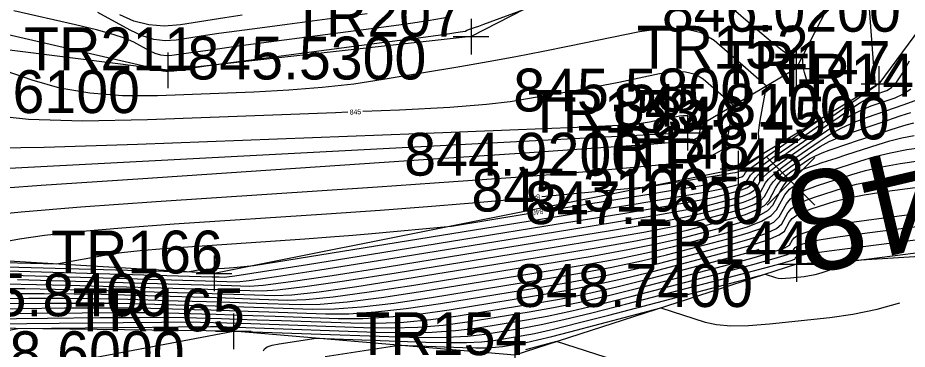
# Model space of a CAD drawing. Extents: x 1654928 to 1810050, y 486881 to 626330.
# Drawn here: x 1801355.05 to 1801379.97, y 489780.62 to 489789.91 of the extents above; entities that cross this region are included whole.
import ezdxf

# ---------------------------------------------------------------- set-up
doc = ezdxf.new("R2010")
doc.units = 0
for name, color, linetype in [('DR_X_Ditch', 7, 'Continuous'), ('DT_X_Contour_Major', 7, 'Continuous'), ('DT_X_Contour_Minor', 7, 'Continuous'), ('SV_X_Random_Point', 7, 'Continuous'), ('SV_X_Shot_Marker', 7, 'Continuous'), ('SV_X_Text_Elevation', 7, 'Continuous'), ('SV_X_Text_Name', 7, 'Continuous'), ('SV_X_Toe_of_Slope', 7, 'Continuous'), ('SV_X_Top_of_Bank', 7, 'Continuous')]:
    doc.layers.add(name, color=color, linetype=linetype)

msp = doc.modelspace()

# ---------------------------------------------------------------- linework, layer by layer
at = {"layer": 'DR_X_Ditch'}
msp.add_lwpolyline([(1801415.613, 489805.461), (1801399.12, 489798.656), (1801394.115, 489798.231), (1801381.169, 489793.34), (1801378.227, 489791.154), (1801376.864, 489788.486), (1801373.817, 489786.687), (1801350.547, 489785.463), (1801345.905, 489787.547), (1801327.981, 489787.847), (1801322.506, 489787.279)], dxfattribs=at)
at = {"layer": 'DT_X_Contour_Major'}
for points in [[(1801364.842, 489790.019), (1801362.605, 489789.726), (1801361.833, 489789.623), (1801361.193, 489789.536), (1801360.686, 489789.465), (1801360.312, 489789.409), (1801359.492, 489789.281), (1801359.181, 489789.263), (1801358.862, 489789.303), (1801358.535, 489789.402), (1801358.2, 489789.56), (1801357.297, 489790.06)], [(1801353.998, 489782.836), (1801355.084, 489782.808), (1801360.501, 489782.654), (1801360.696, 489782.649), (1801360.84, 489782.644), (1801361.135, 489782.682), (1801361.911, 489782.801), (1801363.169, 489783), (1801364.909, 489783.28), (1801370.19, 489784.133), (1801371.949, 489784.42), (1801373.266, 489784.641), (1801374.142, 489784.795), (1801374.575, 489784.884), (1801375.142, 489785.032), (1801375.332, 489785.088), (1801375.477, 489785.146), (1801375.578, 489785.205), (1801375.633, 489785.265), (1801375.722, 489785.428), (1801375.809, 489785.521), (1801376.001, 489785.678), (1801376.299, 489785.9), (1801376.702, 489786.187), (1801377.92, 489787.036), (1801378.335, 489787.32), (1801378.666, 489787.534), (1801378.913, 489787.68), (1801379.076, 489787.756), (1801379.4, 489787.868), (1801379.531, 489787.952), (1801379.681, 489788.119), (1801379.849, 489788.371), (1801380.037, 489788.706)], [(1801353.827, 489786.258), (1801355.795, 489786.283), (1801358.411, 489786.366), (1801366.25, 489786.666), (1801368.839, 489786.767), (1801370.726, 489786.846), (1801371.912, 489786.902), (1801372.397, 489786.936), (1801372.754, 489786.996), (1801372.887, 489787.019), (1801373.016, 489787.042), (1801373.143, 489787.066), (1801373.267, 489787.091), (1801373.593, 489787.158), (1801373.706, 489787.175), (1801373.802, 489787.173), (1801373.881, 489787.154), (1801373.942, 489787.118), (1801374.187, 489786.905), (1801374.132, 489786.608), (1801374.095, 489786.55), (1801374.006, 489786.502), (1801373.866, 489786.466), (1801373.675, 489786.44), (1801373.097, 489786.385), (1801372.526, 489786.342), (1801371.246, 489786.253), (1801369.257, 489786.118), (1801366.559, 489785.936), (1801358.419, 489785.392), (1801355.714, 489785.207), (1801353.704, 489785.061)], [(1801354.873, 489782.186), (1801355.79, 489782.186), (1801356.631, 489782.177), (1801357.396, 489782.161), (1801360.616, 489782.068), (1801361.133, 489782.052), (1801361.567, 489782.038), (1801362.613, 489782.002), (1801363.129, 489782.018), (1801363.89, 489782.093), (1801364.897, 489782.227), (1801366.151, 489782.42), (1801369.822, 489783.013), (1801371.091, 489783.224), (1801372.147, 489783.414), (1801372.988, 489783.583), (1801373.616, 489783.729), (1801375.003, 489784.092), (1801375.469, 489784.229), (1801375.825, 489784.37), (1801376.071, 489784.514), (1801376.208, 489784.662), (1801376.425, 489785.061), (1801376.505, 489785.197), (1801376.579, 489785.307), (1801376.649, 489785.39), (1801376.715, 489785.448), (1801376.883, 489785.565), (1801376.949, 489785.607), (1801377.023, 489785.646), (1801377.105, 489785.683), (1801377.193, 489785.716), (1801377.439, 489785.801), (1801377.561, 489785.842), (1801377.742, 489785.902), (1801377.981, 489785.98), (1801378.28, 489786.077), (1801379.156, 489786.361), (1801379.487, 489786.46), (1801379.825, 489786.544), (1801380.169, 489786.612)], [(1801351.523, 489781.446), (1801355.889, 489781.493), (1801357.355, 489781.508), (1801358.481, 489781.516), (1801359.265, 489781.518), (1801359.708, 489781.513), (1801360.763, 489781.483), (1801361.207, 489781.469), (1801361.765, 489781.45), (1801362.439, 489781.427), (1801364.386, 489781.36), (1801365.122, 489781.353), (1801365.869, 489781.385), (1801366.625, 489781.453), (1801367.393, 489781.559), (1801369.454, 489781.892), (1801370.233, 489782.029), (1801371.027, 489782.188), (1801371.835, 489782.37), (1801372.656, 489782.574), (1801374.865, 489783.151), (1801375.595, 489783.35), (1801375.83, 489783.422)], [(1801363.663, 489780.42), (1801365.735, 489780.733), (1801367.528, 489780.671), (1801367.886, 489780.663), (1801368.189, 489780.665), (1801368.439, 489780.677), (1801368.635, 489780.699), (1801369.086, 489780.772), (1801369.302, 489780.814), (1801369.613, 489780.884), (1801370.019, 489780.984), (1801370.519, 489781.112), (1801373.075, 489781.78), (1801374.316, 489781.378), (1801374.627, 489781.311), (1801375.031, 489781.282), (1801375.527, 489781.291), (1801376.115, 489781.338), (1801377.805, 489781.515), (1801378.454, 489781.606), (1801379.133, 489781.749), (1801379.767, 489781.923)]]:
    msp.add_lwpolyline(points, dxfattribs=at)
at = {"layer": 'DT_X_Contour_Minor'}
for points in [[(1801364.304, 489787.262), (1801363.958, 489787.248), (1801358.689, 489787.046), (1801356.868, 489787.012), (1801355.356, 489787.06), (1801354.154, 489787.191), (1801353.262, 489787.404), (1801351.295, 489788.083), (1801350.63, 489788.318), (1801350.113, 489788.513), (1801349.742, 489788.668), (1801349.518, 489788.783), (1801349.116, 489789.036), (1801348.933, 489789.154), (1801348.687, 489789.317), (1801348.378, 489789.525), (1801348.005, 489789.778), (1801346.927, 489790.514), (1801346.43, 489790.798), (1801345.75, 489791.099), (1801344.885, 489791.415), (1801343.836, 489791.749), (1801338.511, 489793.341), (1801332.343, 489792.068)], [(1801369.824, 489784.498), (1801372.507, 489784.932), (1801373.513, 489785.096), (1801374.257, 489785.219), (1801374.739, 489785.302), (1801374.959, 489785.346), (1801375.197, 489785.408), (1801375.277, 489785.432), (1801375.338, 489785.456), (1801375.38, 489785.481), (1801375.404, 489785.506), (1801375.441, 489785.574), (1801375.492, 489785.624), (1801375.616, 489785.72), (1801375.814, 489785.864), (1801376.086, 489786.056), (1801377.524, 489787.059), (1801377.203, 489788.031), (1801377.143, 489788.221), (1801377.098, 489788.372), (1801377.069, 489788.485), (1801377.056, 489788.56), (1801377.035, 489788.819), (1801376.758, 489788.817), (1801376.656, 489788.86), (1801376.47, 489788.989), (1801376.199, 489789.204), (1801375.843, 489789.506), (1801374.783, 489790.427)], [(1801369.221, 489790.137), (1801368.281, 489789.786), (1801368.101, 489789.719), (1801367.963, 489789.668), (1801367.868, 489789.634), (1801367.815, 489789.616), (1801367.732, 489789.591), (1801367.703, 489789.581), (1801367.678, 489789.572), (1801367.657, 489789.563), (1801367.64, 489789.553), (1801367.6, 489789.529), (1801367.451, 489789.503), (1801367.034, 489789.443), (1801366.348, 489789.35), (1801365.395, 489789.224), (1801360.32, 489788.558), (1801359.724, 489788.458), (1801359.607, 489788.439), (1801359.509, 489788.425), (1801359.431, 489788.415), (1801359.373, 489788.411), (1801359.244, 489788.406), (1801359.198, 489788.406), (1801359.154, 489788.41), (1801359.114, 489788.416), (1801359.077, 489788.427), (1801358.912, 489788.484), (1801354.013, 489789.607)], [(1801354.403, 489782.943), (1801359.821, 489782.79), (1801360.061, 489782.834), (1801360.124, 489782.844), (1801360.211, 489782.853), (1801360.455, 489782.872), (1801360.842, 489782.898), (1801360.979, 489782.908), (1801361.1, 489782.917), (1801361.205, 489782.925), (1801361.292, 489782.933), (1801361.664, 489782.968), (1801370.625, 489784.416), (1801372.324, 489784.692), (1801373.581, 489784.901), (1801374.395, 489785.042), (1801374.767, 489785.115), (1801375.169, 489785.22), (1801375.304, 489785.26), (1801375.408, 489785.301), (1801375.479, 489785.343), (1801375.518, 489785.385), (1801375.582, 489785.501), (1801375.667, 489785.584), (1801375.878, 489785.748), (1801376.212, 489785.991), (1801376.671, 489786.314), (1801379.101, 489788.009), (1801379.086, 489788.055), (1801379.082, 489788.072), (1801379.078, 489788.102), (1801379.074, 489788.146), (1801379.069, 489788.202), (1801379.055, 489788.372), (1801379.046, 489788.476), (1801379.032, 489788.659), (1801378.909, 489790.293)], [(1801367.16, 489789.946), (1801366.979, 489789.898), (1801366.551, 489789.824), (1801365.875, 489789.725), (1801364.953, 489789.6), (1801361.229, 489789.111), (1801360.519, 489789.016), (1801360.034, 489788.95), (1801359.772, 489788.912), (1801359.372, 489788.85), (1801359.221, 489788.841), (1801359.065, 489788.861), (1801358.906, 489788.909), (1801358.743, 489788.986), (1801358.302, 489789.229), (1801358.077, 489789.328), (1801357.731, 489789.441), (1801357.263, 489789.568), (1801356.675, 489789.709), (1801354.946, 489790.106)], [(1801361.339, 489789.98), (1801360.853, 489789.906), (1801359.613, 489789.713), (1801359.158, 489789.676), (1801358.722, 489789.711), (1801358.307, 489789.816), (1801357.912, 489789.994)], [(1801369.737, 489784.899), (1801372.744, 489785.182), (1801374.702, 489785.499), (1801375.082, 489785.563), (1801375.151, 489785.577), (1801375.225, 489785.596), (1801375.249, 489785.603), (1801375.268, 489785.611), (1801375.282, 489785.619), (1801375.289, 489785.626), (1801375.3, 489785.648), (1801375.316, 489785.663), (1801375.355, 489785.693), (1801375.416, 489785.738), (1801375.5, 489785.797), (1801375.947, 489786.108), (1801375.83, 489786.463), (1801375.813, 489786.556), (1801375.811, 489786.681), (1801375.826, 489786.839), (1801375.856, 489787.03), (1801376.033, 489787.995), (1801374.566, 489789.269), (1801374.199, 489789.489), (1801373.727, 489789.603), (1801373.151, 489789.611), (1801372.47, 489789.513), (1801370.513, 489789.11), (1801369.771, 489788.961), (1801369.011, 489788.816), (1801368.234, 489788.675), (1801367.439, 489788.538), (1801365.296, 489788.177), (1801364.467, 489788.054), (1801363.585, 489787.955), (1801362.651, 489787.88), (1801361.665, 489787.829), (1801358.966, 489787.726), (1801357.988, 489787.724), (1801357.077, 489787.796), (1801356.234, 489787.942), (1801355.457, 489788.161), (1801351.992, 489789.358)], [(1801353.923, 489784.353), (1801355.153, 489784.477), (1801356.821, 489784.613), (1801358.928, 489784.762), (1801365.13, 489785.177), (1801367.26, 489785.322), (1801368.998, 489785.446), (1801370.344, 489785.549), (1801371.298, 489785.631), (1801373.32, 489785.822), (1801373.989, 489785.912), (1801374.478, 489786.04), (1801374.788, 489786.206), (1801374.919, 489786.41), (1801375.11, 489787.45), (1801374.254, 489788.193), (1801374.04, 489788.321), (1801373.765, 489788.388), (1801373.429, 489788.393), (1801373.031, 489788.335), (1801371.89, 489788.1), (1801371.457, 489788.014), (1801371.013, 489787.929), (1801370.56, 489787.847), (1801370.096, 489787.767), (1801368.847, 489787.556), (1801368.189, 489787.478), (1801367.156, 489787.4), (1801365.745, 489787.324), (1801364.724, 489787.28)], [(1801354.525, 489782.704), (1801355.546, 489782.678), (1801360.628, 489782.534), (1801361.195, 489782.515), (1801361.534, 489782.549), (1801362.307, 489782.659), (1801363.515, 489782.845), (1801365.157, 489783.108), (1801370.116, 489783.909), (1801371.777, 489784.181), (1801373.042, 489784.395), (1801373.911, 489784.553), (1801374.383, 489784.653), (1801375.114, 489784.844), (1801375.359, 489784.916), (1801375.547, 489784.99), (1801375.676, 489785.066), (1801375.748, 489785.144), (1801375.863, 489785.354), (1801375.948, 489785.456), (1801376.116, 489785.604), (1801376.369, 489785.798), (1801376.705, 489786.039), (1801377.713, 489786.742), (1801378.074, 489786.983), (1801378.404, 489787.18), (1801378.702, 489787.332), (1801378.967, 489787.44), (1801379.632, 489787.669), (1801379.866, 489787.775), (1801380.07, 489787.919)], [(1801355.051, 489782.573), (1801356.008, 489782.549), (1801358.67, 489782.474), (1801359.567, 489782.448), (1801360.261, 489782.428), (1801360.754, 489782.414), (1801361.044, 489782.404), (1801361.549, 489782.387), (1801361.933, 489782.416), (1801362.703, 489782.518), (1801363.861, 489782.691), (1801365.406, 489782.936), (1801370.042, 489783.685), (1801371.606, 489783.942), (1801372.818, 489784.15), (1801373.68, 489784.31), (1801374.191, 489784.422), (1801375.086, 489784.656), (1801375.387, 489784.744), (1801375.616, 489784.835), (1801375.775, 489784.928), (1801375.863, 489785.024), (1801376.004, 489785.281), (1801376.087, 489785.391), (1801376.232, 489785.53), (1801376.439, 489785.696), (1801376.707, 489785.891), (1801377.505, 489786.447), (1801377.814, 489786.646), (1801378.143, 489786.825), (1801378.491, 489786.985), (1801378.858, 489787.124), (1801379.864, 489787.47), (1801380.198, 489787.59)], [(1801354.714, 489782.454), (1801355.578, 489782.441), (1801356.471, 489782.419), (1801360.38, 489782.308), (1801361.219, 489782.282), (1801361.904, 489782.259), (1801362.331, 489782.283), (1801363.099, 489782.376), (1801364.206, 489782.536), (1801365.654, 489782.764), (1801369.969, 489783.461), (1801371.434, 489783.703), (1801372.594, 489783.905), (1801373.449, 489784.068), (1801373.999, 489784.191), (1801375.059, 489784.468), (1801375.414, 489784.573), (1801375.686, 489784.68), (1801375.874, 489784.79), (1801375.978, 489784.903), (1801376.144, 489785.207), (1801376.226, 489785.327), (1801376.348, 489785.455), (1801376.509, 489785.594), (1801376.71, 489785.743), (1801377.298, 489786.153), (1801377.531, 489786.302), (1801377.79, 489786.439), (1801378.074, 489786.566), (1801378.384, 489786.683), (1801379.245, 489786.979), (1801379.774, 489787.16), (1801379.951, 489787.22), (1801380.07, 489787.259)], [(1801354.376, 489782.322), (1801355.252, 489782.32), (1801356.105, 489782.309), (1801356.933, 489782.29), (1801360.498, 489782.188), (1801361.393, 489782.16), (1801362.259, 489782.13), (1801362.73, 489782.151), (1801363.494, 489782.234), (1801364.552, 489782.381), (1801365.903, 489782.592), (1801369.895, 489783.237), (1801371.263, 489783.463), (1801372.371, 489783.66), (1801373.219, 489783.825), (1801373.807, 489783.96), (1801375.031, 489784.28), (1801375.442, 489784.401), (1801375.755, 489784.525), (1801375.972, 489784.652), (1801376.093, 489784.783), (1801376.285, 489785.134), (1801376.366, 489785.262), (1801376.464, 489785.381), (1801376.579, 489785.492), (1801376.712, 489785.595), (1801377.09, 489785.859), (1801377.24, 489785.954), (1801377.407, 489786.043), (1801377.589, 489786.125), (1801377.789, 489786.199), (1801378.342, 489786.39), (1801378.55, 489786.461), (1801378.758, 489786.531), (1801379.175, 489786.668), (1801379.732, 489786.849), (1801379.943, 489786.912), (1801380.158, 489786.965)], [(1801354.28, 489782.042), (1801355.369, 489782.051), (1801356.328, 489782.052), (1801357.158, 489782.045), (1801357.858, 489782.031), (1801359.552, 489781.983), (1801360.734, 489781.949), (1801361.26, 489781.932), (1801361.742, 489781.916), (1801362.968, 489781.873), (1801363.527, 489781.885), (1801364.286, 489781.951), (1801365.243, 489782.072), (1801366.399, 489782.247), (1801369.748, 489782.789), (1801370.92, 489782.985), (1801371.923, 489783.169), (1801372.757, 489783.34), (1801373.424, 489783.498), (1801374.976, 489783.903), (1801375.496, 489784.056), (1801375.892, 489784.211), (1801376.165, 489784.368), (1801376.314, 489784.526), (1801376.547, 489784.952), (1801376.674, 489785.108), (1801376.884, 489785.258), (1801377.175, 489785.401), (1801377.547, 489785.539), (1801378.649, 489785.896), (1801379.07, 489786.021), (1801379.509, 489786.128), (1801379.966, 489786.217), (1801380.439, 489786.288)], [(1801354.682, 489781.905), (1801355.866, 489781.915), (1801356.867, 489781.918), (1801357.685, 489781.913), (1801358.32, 489781.902), (1801359.772, 489781.861), (1801360.314, 489781.845), (1801360.852, 489781.829), (1801361.386, 489781.811), (1801363.323, 489781.745), (1801363.926, 489781.752), (1801364.681, 489781.809), (1801365.589, 489781.917), (1801366.648, 489782.075), (1801369.674, 489782.564), (1801370.748, 489782.746), (1801371.699, 489782.924), (1801372.527, 489783.097), (1801373.232, 489783.267), (1801374.948, 489783.715), (1801375.521, 489783.88), (1801375.951, 489784.037), (1801376.24, 489784.187), (1801376.387, 489784.329), (1801376.589, 489784.699), (1801376.7, 489784.835), (1801376.883, 489784.965), (1801377.136, 489785.09), (1801377.46, 489785.21), (1801378.418, 489785.521), (1801378.809, 489785.633), (1801379.263, 489785.735), (1801379.779, 489785.828), (1801380.359, 489785.91)], [(1801351.363, 489781.727), (1801355.085, 489781.768), (1801356.362, 489781.779), (1801357.405, 489781.784), (1801358.211, 489781.782), (1801358.783, 489781.772), (1801359.993, 489781.738), (1801360.464, 489781.724), (1801361.513, 489781.691), (1801362.09, 489781.671), (1801363.677, 489781.617), (1801364.325, 489781.619), (1801365.077, 489781.668), (1801365.934, 489781.763), (1801366.896, 489781.903), (1801369.601, 489782.34), (1801370.576, 489782.507), (1801371.475, 489782.678), (1801372.296, 489782.855), (1801373.04, 489783.036), (1801374.92, 489783.527), (1801375.546, 489783.703), (1801376.01, 489783.862), (1801376.315, 489784.005), (1801376.46, 489784.132), (1801376.632, 489784.446), (1801376.727, 489784.562), (1801376.882, 489784.673), (1801377.097, 489784.779), (1801377.373, 489784.881), (1801378.188, 489785.146), (1801378.548, 489785.244), (1801379.016, 489785.342), (1801379.593, 489785.438), (1801380.279, 489785.533)], [(1801351.443, 489781.586), (1801355.487, 489781.63), (1801356.859, 489781.644), (1801357.943, 489781.65), (1801358.738, 489781.65), (1801359.245, 489781.643), (1801360.213, 489781.616), (1801360.613, 489781.604), (1801361.089, 489781.589), (1801361.639, 489781.571), (1801362.264, 489781.549), (1801364.032, 489781.488), (1801364.724, 489781.486), (1801365.473, 489781.526), (1801366.28, 489781.608), (1801367.145, 489781.731), (1801369.527, 489782.116), (1801370.405, 489782.268), (1801371.251, 489782.433), (1801372.065, 489782.612), (1801372.848, 489782.805), (1801374.893, 489783.339), (1801375.57, 489783.527), (1801376.07, 489783.688), (1801376.39, 489783.824), (1801376.533, 489783.934), (1801376.675, 489784.194), (1801376.753, 489784.289), (1801376.88, 489784.381), (1801377.058, 489784.468), (1801377.285, 489784.552), (1801377.958, 489784.771), (1801378.287, 489784.856), (1801378.77, 489784.949), (1801379.407, 489785.049), (1801380.198, 489785.156)], [(1801352.463, 489783.231), (1801355.106, 489783.712), (1801355.801, 489783.816), (1801356.755, 489783.92), (1801357.967, 489784.026), (1801359.437, 489784.132), (1801363.701, 489784.417), (1801365.209, 489784.521), (1801366.538, 489784.619), (1801367.685, 489784.711), (1801368.652, 489784.797), (1801369.319, 489784.859)], [(1801349.017, 489781.277), (1801358.009, 489781.374), (1801359.089, 489781.383), (1801359.809, 489781.386), (1801360.17, 489781.384), (1801360.912, 489781.362), (1801361.325, 489781.349), (1801364.741, 489781.232), (1801365.521, 489781.221), (1801366.264, 489781.243), (1801366.971, 489781.298), (1801367.641, 489781.387), (1801369.38, 489781.668), (1801370.062, 489781.789), (1801370.803, 489781.942), (1801371.604, 489782.127), (1801372.464, 489782.344), (1801374.837, 489782.963), (1801375.62, 489783.173), (1801376.188, 489783.34), (1801376.541, 489783.462), (1801376.679, 489783.54), (1801376.76, 489783.689), (1801376.805, 489783.744), (1801376.878, 489783.796), (1801376.98, 489783.846), (1801377.111, 489783.895), (1801377.497, 489784.02), (1801377.765, 489784.079), (1801378.277, 489784.162), (1801379.035, 489784.27), (1801380.037, 489784.401)], [(1801352.052, 489780.633), (1801355.056, 489781.201), (1801358.832, 489781.242), (1801359.552, 489781.25), (1801360.452, 489781.256), (1801360.632, 489781.255), (1801361.443, 489781.229), (1801365.096, 489781.103), (1801365.92, 489781.088), (1801366.66, 489781.101), (1801367.317, 489781.144), (1801367.89, 489781.215), (1801369.306, 489781.444), (1801369.89, 489781.55), (1801370.579, 489781.697), (1801371.373, 489781.884), (1801372.272, 489782.113), (1801374.81, 489782.775), (1801375.645, 489782.997), (1801376.247, 489783.165), (1801376.616, 489783.28), (1801376.751, 489783.342), (1801376.803, 489783.436), (1801376.831, 489783.471), (1801376.877, 489783.504), (1801376.941, 489783.535), (1801377.024, 489783.566), (1801377.267, 489783.645), (1801377.503, 489783.691), (1801378.031, 489783.769), (1801378.848, 489783.88), (1801379.957, 489784.024), (1801383.301, 489784.451)], [(1801352.848, 489783.104), (1801356.142, 489783.011), (1801357.583, 489783.273), (1801357.963, 489783.33), (1801358.483, 489783.387), (1801359.144, 489783.444), (1801359.946, 489783.502), (1801362.271, 489783.658), (1801363.094, 489783.714), (1801363.819, 489783.768), (1801364.445, 489783.818), (1801364.972, 489783.865), (1801367.204, 489784.075), (1801369.41, 489784.431)], [(1801355.479, 489780.064), (1801361.095, 489781.125), (1801365.45, 489780.975), (1801366.318, 489780.955), (1801367.056, 489780.96), (1801367.662, 489780.989), (1801368.138, 489781.043), (1801369.233, 489781.22), (1801369.719, 489781.311), (1801370.355, 489781.452), (1801371.142, 489781.642), (1801372.08, 489781.882), (1801374.782, 489782.587), (1801375.67, 489782.82), (1801376.306, 489782.991), (1801376.691, 489783.099), (1801376.824, 489783.145), (1801376.845, 489783.184), (1801376.857, 489783.198), (1801376.876, 489783.211), (1801376.903, 489783.224), (1801376.936, 489783.237), (1801377.037, 489783.269), (1801377.242, 489783.302), (1801377.784, 489783.376), (1801378.662, 489783.491), (1801383.563, 489784.118)], [(1801361.936, 489780.577), (1801361.964, 489780.637), (1801362.046, 489780.69), (1801362.185, 489780.735), (1801362.379, 489780.772), (1801363.415, 489780.929), (1801366.489, 489780.823), (1801367.102, 489780.809), (1801367.622, 489780.812), (1801368.051, 489780.833), (1801368.387, 489780.871), (1801369.159, 489780.996), (1801369.53, 489781.068), (1801370.063, 489781.189), (1801370.759, 489781.359), (1801371.617, 489781.58), (1801375.998, 489782.724), (1801376.285, 489782.631), (1801376.357, 489782.616), (1801376.45, 489782.609), (1801376.564, 489782.611), (1801376.7, 489782.622), (1801377.09, 489782.662), (1801377.24, 489782.684), (1801377.396, 489782.717), (1801377.56, 489782.761), (1801377.73, 489782.818), (1801378.541, 489783.109), (1801384.356, 489783.852)], [(1801372.347, 489780.125), (1801370.152, 489780.836), (1801369.422, 489780.645), (1801369.279, 489780.608)]]:
    msp.add_lwpolyline(points, dxfattribs=at)
at = {"layer": 'SV_X_Random_Point'}
for p, q in [((1801376.05, 489784.662), (1801377.383, 489785.997)), ((1801376.05, 489785.997), (1801377.383, 489784.662))]:
    msp.add_line(p, q, dxfattribs=at)
at = {"layer": 'SV_X_Shot_Marker'}
for p, q in [((1801367.753, 489789.882), (1801367.753, 489788.882)), ((1801367.253, 489789.382), (1801368.253, 489789.382)), ((1801367.753, 489789.382), (1801367.753, 489789.382)), ((1801359.258, 489788.94), (1801359.258, 489787.94)), ((1801376.864, 489788.986), (1801376.864, 489787.986)), ((1801358.758, 489788.44), (1801359.758, 489788.44)), ((1801359.258, 489788.44), (1801359.258, 489788.44)), ((1801376.364, 489788.486), (1801377.364, 489788.486)), ((1801376.864, 489788.486), (1801376.864, 489788.486)), ((1801379.18, 489788.557), (1801379.18, 489787.557)), ((1801378.68, 489788.057), (1801379.68, 489788.057)), ((1801379.18, 489788.057), (1801379.18, 489788.057)), ((1801373.817, 489787.187), (1801373.817, 489786.187)), ((1801373.317, 489786.687), (1801374.317, 489786.687)), ((1801373.817, 489786.687), (1801373.817, 489786.687)), ((1801375.237, 489786.181), (1801375.237, 489785.181)), ((1801374.737, 489785.681), (1801375.737, 489785.681)), ((1801375.237, 489785.681), (1801375.237, 489785.681)), ((1801376.875, 489783.507), (1801376.875, 489782.507)), ((1801360.556, 489783.246), (1801360.556, 489782.246)), ((1801376.375, 489783.007), (1801377.375, 489783.007)), ((1801376.875, 489783.007), (1801376.875, 489783.007)), ((1801360.056, 489782.746), (1801361.056, 489782.746)), ((1801360.556, 489782.746), (1801360.556, 489782.746)), ((1801361.095, 489781.625), (1801361.095, 489780.625)), ((1801360.595, 489781.125), (1801361.595, 489781.125)), ((1801361.095, 489781.125), (1801361.095, 489781.125)), ((1801368.983, 489780.958), (1801368.983, 489779.958))]:
    msp.add_line(p, q, dxfattribs=at)
at = {"layer": 'SV_X_Toe_of_Slope'}
for points in [[(1801412.543, 489809.732), (1801392.991, 489804.275), (1801388.448, 489803.512), (1801377.572, 489796.441), (1801374.044, 489792.616), (1801367.753, 489789.382), (1801359.258, 489788.44), (1801349.57, 489789.663), (1801346.148, 489791.559), (1801338.511, 489793.341), (1801330.855, 489793.994), (1801326.103, 489791.66), (1801319.382, 489791.876), (1801317.575, 489794.338), (1801316.785, 489794.599)], [(1801417.791, 489799.995), (1801412.832, 489796.754), (1801412.089, 489795.17), (1801401.953, 489790.438), (1801397.863, 489793.263), (1801395.881, 489794.687), (1801394.491, 489796.208), (1801381.141, 489790.72), (1801379.18, 489788.057), (1801375.237, 489785.681), (1801360.556, 489782.746), (1801350.439, 489783.352), (1801348.143, 489785.528), (1801335.479, 489785.306), (1801328.907, 489786.007), (1801321.924, 489784.909)]]:
    msp.add_lwpolyline(points, dxfattribs=at)
at = {"layer": 'SV_X_Top_of_Bank'}
msp.add_lwpolyline([(1801414.708, 489795.331), (1801414.041, 489794.432), (1801412.967, 489794.649), (1801413.875, 489794.726), (1801401.963, 489788.753), (1801387.705, 489783.674), (1801376.875, 489783.007), (1801368.983, 489780.458), (1801361.095, 489781.125), (1801348.111, 489781.288), (1801336.05, 489778.687), (1801318.855, 489781.567)], dxfattribs=at)

# ---------------------------------------------------------------- texts
at = {"layer": 'DT_X_Contour_Major'}
msp.add_text('848', height=2.8, rotation=193.222, dxfattribs=at).set_placement((1801382.503, 489786.82))
at = {"layer": 'DT_X_Contour_Minor'}
for s, rotation, p in [('845', 2.4327, (1801364.357, 489787.195)), ('845', 185.3875, (1801369.68, 489784.964)), ('846', 189.1785, (1801369.768, 489784.56))]:
    msp.add_text(s, height=0.14, rotation=rotation, dxfattribs=at).set_placement(p)
at = {"layer": 'SV_X_Text_Elevation'}
for s, p in [('846.0200', (1801373.101, 489789.52)), ('845.5300', (1801359.808, 489788.182)), ('845.6100', (1801351.785, 489787.24)), ('845.5800', (1801368.937, 489787.286)), ('845.8100', (1801371.726, 489786.857)), ('846.4500', (1801372.786, 489786.502)), ('844.9200', (1801365.881, 489785.487)), ('845.3100', (1801367.764, 489784.481)), ('847.1600', (1801369.263, 489784.129)), ('848.7400', (1801368.958, 489781.807)), ('845.8400', (1801352.62, 489781.546)), ('848.6000', (1801353.036, 489779.925))]:
    msp.add_text(s, height=1.2, dxfattribs=at).set_placement(p)
at = {"layer": 'SV_X_Text_Name'}
for s, p in [('TR207', (1801362.708, 489789.382)), ('TR211', (1801355.233, 489788.44)), ('TR152', (1801372.396, 489788.486)), ('TR147', (1801374.693, 489788.057)), ('TR149', (1801376.244, 489787.702)), ('TR153', (1801369.339, 489786.687)), ('TR148', (1801370.74, 489785.681)), ('TR145', (1801372.23, 489785.329)), ('TR144', (1801372.398, 489783.007)), ('TR166', (1801355.984, 489782.746)), ('TR165', (1801356.598, 489781.125)), ('TR154', (1801364.514, 489780.458))]:
    msp.add_text(s, height=1.2, dxfattribs=at).set_placement(p)

doc.saveas('drawing.dxf')
